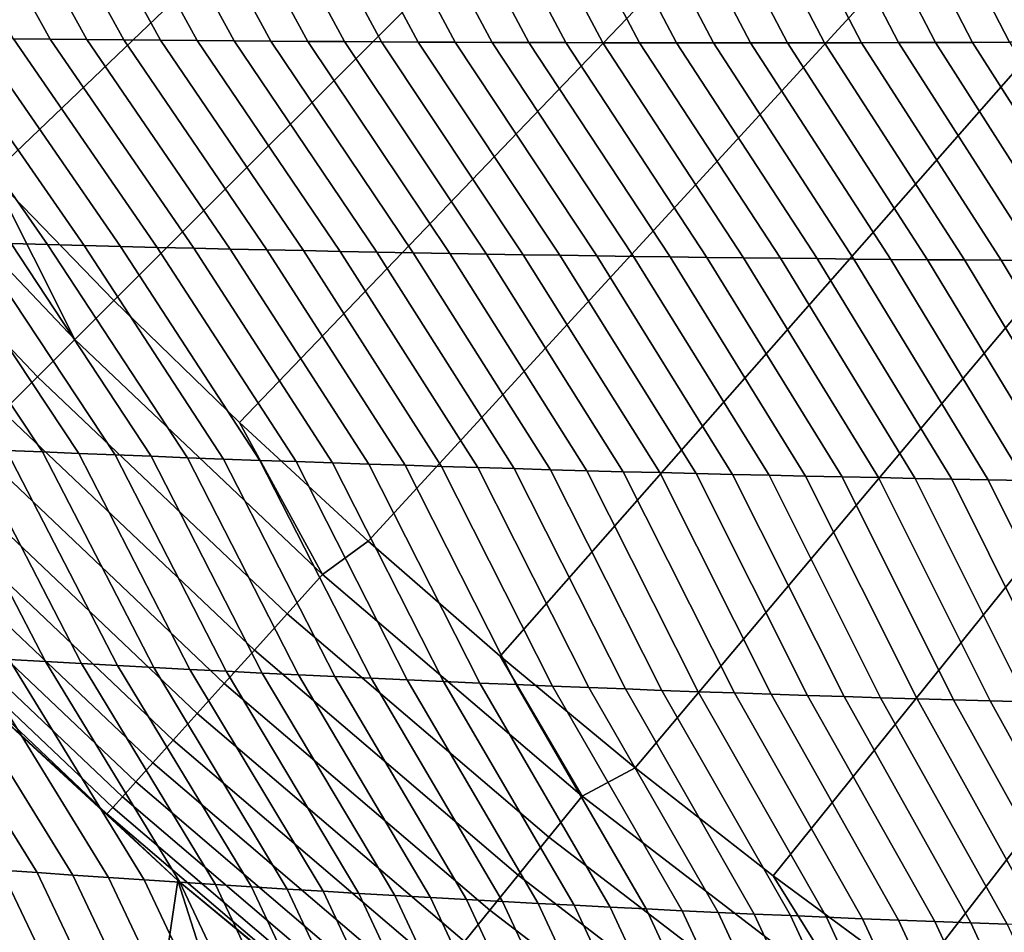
# Model space of a CAD drawing. Header units: metres. Extents: x -109 to 109, y -100 to 58.
# Tile 297 of 642: x -12.27 to -9.68, y -26.48 to -24.08. Entities that reach past the tile are written whole.
import ezdxf

# ---------------------------------------------------------------- set-up
doc = ezdxf.new("R2010")
doc.units = ezdxf.units.M
doc.layers.add('solid_21_062_100_XXX', color=7, linetype='CONTINUOUS')

msp = doc.modelspace()

# ---------------------------------------------------------------- linework, layer by layer
at = {"layer": 'solid_21_062_100_XXX'}
for points in [[(-12.653979, -24.152391, 28.576704), (-10.811811, -22.462025, 30.020081), (-11.078542, -22.154993, 30.020081), (-12.956755, -23.805567, 28.576704)], [(-12.341924, -24.490891, 28.576704), (-10.536574, -22.761456, 30.020081), (-10.811811, -22.462025, 30.020081), (-12.653979, -24.152391, 28.576704)], [(-12.341924, -24.490891, 28.576704), (-12.020815, -24.820816, 28.576704), (-10.253048, -23.053049, 30.020081), (-10.536574, -22.761456, 30.020081)], [(-12.020815, -24.820816, 28.576704), (-11.690891, -25.141924, 28.576704), (-9.961455, -23.336575, 30.020081), (-10.253048, -23.053049, 30.020081)], [(-11.690891, -25.141924, 28.576704), (-11.352392, -25.453979, 28.576704), (-9.662025, -23.611811, 30.020081), (-9.961455, -23.336575, 30.020081)], [(-9.569709, -24.141687, -19.630144), (-9.860376, -23.576689, -19.807858), (-9.762911, -23.575233, -19.81567), (-9.472332, -24.141195, -19.640564)], [(-9.472332, -24.141195, -19.640564), (-9.762911, -23.575233, -19.81567), (-9.665426, -23.57374, -19.823479), (-9.374929, -24.140646, -19.65098)], [(-12.284929, -24.13298, -19.338148), (-12.580458, -23.601379, -19.586592), (-12.483646, -23.60103, -19.594563), (-12.188367, -24.134037, -19.348564)], [(-12.188367, -24.134037, -19.348564), (-12.483646, -23.60103, -19.594563), (-12.386808, -23.600643, -19.602531), (-12.091772, -24.135038, -19.358984)], [(-12.091772, -24.135038, -19.358984), (-12.386808, -23.600643, -19.602531), (-12.289943, -23.600214, -19.610495), (-11.995144, -24.135984, -19.369406)], [(-11.995144, -24.135984, -19.369406), (-12.289943, -23.600214, -19.610495), (-12.19305, -23.599747, -19.618454), (-11.898483, -24.136875, -19.379829)], [(-11.898483, -24.136875, -19.379829), (-12.19305, -23.599747, -19.618454), (-12.096131, -23.599239, -19.62641), (-11.801791, -24.137711, -19.390255)], [(-11.801791, -24.137711, -19.390255), (-12.096131, -23.599239, -19.62641), (-11.999186, -23.598694, -19.634359), (-11.705068, -24.138491, -19.400681)], [(-11.705068, -24.138491, -19.400681), (-11.999186, -23.598694, -19.634359), (-11.902214, -23.598108, -19.642305), (-11.608313, -24.139217, -19.41111)], [(-11.608313, -24.139217, -19.41111), (-11.902214, -23.598108, -19.642305), (-11.805218, -23.597483, -19.650246), (-11.511526, -24.139887, -19.421539)], [(-11.511526, -24.139887, -19.421539), (-11.805218, -23.597483, -19.650246), (-11.708196, -23.596817, -19.65818), (-11.414709, -24.140501, -19.431971)], [(-11.414709, -24.140501, -19.431971), (-11.708196, -23.596817, -19.65818), (-11.611149, -23.596113, -19.666111), (-11.317862, -24.14106, -19.442402)], [(-11.317862, -24.14106, -19.442402), (-11.611149, -23.596113, -19.666111), (-11.514077, -23.595369, -19.674036), (-11.220984, -24.141565, -19.452835)], [(-11.220984, -24.141565, -19.452835), (-11.514077, -23.595369, -19.674036), (-11.416981, -23.594585, -19.681955), (-11.124077, -24.142014, -19.463268)], [(-11.124077, -24.142014, -19.463268), (-11.416981, -23.594585, -19.681955), (-11.31986, -23.593761, -19.689869), (-11.02714, -24.142408, -19.473701)], [(-11.02714, -24.142408, -19.473701), (-11.31986, -23.593761, -19.689869), (-11.222717, -23.592899, -19.697777), (-10.930173, -24.142746, -19.484135)], [(-10.930173, -24.142746, -19.484135), (-11.222717, -23.592899, -19.697777), (-11.12555, -23.591999, -19.705679), (-10.833178, -24.14303, -19.49457)], [(-10.833178, -24.14303, -19.49457), (-11.12555, -23.591999, -19.705679), (-11.028359, -23.591057, -19.713577), (-10.736154, -24.143259, -19.505003)], [(-10.736154, -24.143259, -19.505003), (-11.028359, -23.591057, -19.713577), (-10.931147, -23.590076, -19.721468), (-10.639101, -24.143433, -19.515436)], [(-10.639101, -24.143433, -19.515436), (-10.931147, -23.590076, -19.721468), (-10.833911, -23.589058, -19.729353), (-10.54202, -24.143551, -19.525869)], [(-10.54202, -24.143551, -19.525869), (-10.833911, -23.589058, -19.729353), (-10.736652, -23.587999, -19.737232), (-10.444911, -24.143614, -19.536301)], [(-10.444911, -24.143614, -19.536301), (-10.736652, -23.587999, -19.737232), (-10.639373, -23.586901, -19.745104), (-10.347775, -24.143621, -19.546732)], [(-10.347775, -24.143621, -19.546732), (-10.639373, -23.586901, -19.745104), (-10.542071, -23.585762, -19.752972), (-10.25061, -24.143574, -19.557163)], [(-10.25061, -24.143574, -19.557163), (-10.542071, -23.585762, -19.752972), (-10.444748, -23.584585, -19.760832), (-10.153419, -24.143471, -19.567593)], [(-10.153419, -24.143471, -19.567593), (-10.444748, -23.584585, -19.760832), (-10.347404, -23.583368, -19.768684), (-10.0562, -24.143312, -19.578022)], [(-10.0562, -24.143312, -19.578022), (-10.347404, -23.583368, -19.768684), (-10.250039, -23.582111, -19.776533), (-9.958955, -24.143099, -19.588449)], [(-9.958955, -24.143099, -19.588449), (-10.250039, -23.582111, -19.776533), (-10.152654, -23.580816, -19.784374), (-9.861682, -24.14283, -19.598875)], [(-9.861682, -24.14283, -19.598875), (-10.152654, -23.580816, -19.784374), (-10.055247, -23.579479, -19.792208), (-9.764384, -24.142506, -19.609301)], [(-9.764384, -24.142506, -19.609301), (-10.055247, -23.579479, -19.792208), (-9.957822, -23.578104, -19.800035), (-9.667059, -24.142124, -19.619722)], [(-9.667059, -24.142124, -19.619722), (-9.957822, -23.578104, -19.800035), (-9.860376, -23.576689, -19.807858), (-9.569709, -24.141687, -19.630144)], [(-11.352392, -25.453979, 28.576704), (-11.005567, -25.756756, 28.576704), (-9.354994, -23.878542, 30.020081), (-9.662025, -23.611811, 30.020081)], [(-11.005567, -25.756756, 28.576704), (-10.65067, -26.050028, 28.576704), (-9.040602, -24.136557, 30.020081), (-9.354994, -23.878542, 30.020081)], [(-12.291061, -24.671595, -19.079649), (-12.670842, -24.128199, -19.296511), (-12.574415, -24.129477, -19.306915), (-12.195156, -24.674135, -19.092525)], [(-12.195156, -24.674135, -19.092525), (-12.574415, -24.129477, -19.306915), (-12.477954, -24.130701, -19.317322), (-12.099211, -24.676605, -19.10541)], [(-12.099211, -24.676605, -19.10541), (-12.477954, -24.130701, -19.317322), (-12.381458, -24.131868, -19.327734), (-12.003227, -24.679003, -19.118303)], [(-12.003227, -24.679003, -19.118303), (-12.381458, -24.131868, -19.327734), (-12.284929, -24.13298, -19.338148), (-11.907205, -24.68133, -19.131207)], [(-11.907205, -24.68133, -19.131207), (-12.284929, -24.13298, -19.338148), (-12.188367, -24.134037, -19.348564), (-11.811144, -24.683586, -19.144117)], [(-11.811144, -24.683586, -19.144117), (-12.188367, -24.134037, -19.348564), (-12.091772, -24.135038, -19.358984), (-11.715046, -24.685772, -19.157036)], [(-11.715046, -24.685772, -19.157036), (-12.091772, -24.135038, -19.358984), (-11.995144, -24.135984, -19.369406), (-11.61891, -24.687887, -19.169962)], [(-11.61891, -24.687887, -19.169962), (-11.995144, -24.135984, -19.369406), (-11.898483, -24.136875, -19.379829), (-11.522737, -24.68993, -19.182898)], [(-11.522737, -24.68993, -19.182898), (-11.898483, -24.136875, -19.379829), (-11.801791, -24.137711, -19.390255), (-11.426526, -24.691904, -19.195839)], [(-11.426526, -24.691904, -19.195839), (-11.801791, -24.137711, -19.390255), (-11.705068, -24.138491, -19.400681), (-11.330279, -24.693806, -19.208788)], [(-11.330279, -24.693806, -19.208788), (-11.705068, -24.138491, -19.400681), (-11.608313, -24.139217, -19.41111), (-11.233996, -24.695637, -19.221743)], [(-11.233996, -24.695637, -19.221743), (-11.608313, -24.139217, -19.41111), (-11.511526, -24.139887, -19.421539), (-11.137678, -24.697397, -19.234705)], [(-11.137678, -24.697397, -19.234705), (-11.511526, -24.139887, -19.421539), (-11.414709, -24.140501, -19.431971), (-11.041324, -24.699087, -19.247673)], [(-11.041324, -24.699087, -19.247673), (-11.414709, -24.140501, -19.431971), (-11.317862, -24.14106, -19.442402), (-10.944933, -24.700706, -19.260647)], [(-10.944933, -24.700706, -19.260647), (-11.317862, -24.14106, -19.442402), (-11.220984, -24.141565, -19.452835), (-10.848508, -24.702255, -19.273626)], [(-10.848508, -24.702255, -19.273626), (-11.220984, -24.141565, -19.452835), (-11.124077, -24.142014, -19.463268), (-10.752048, -24.703733, -19.286612)], [(-10.752048, -24.703733, -19.286612), (-11.124077, -24.142014, -19.463268), (-11.02714, -24.142408, -19.473701), (-10.655553, -24.705141, -19.299603)], [(-10.655553, -24.705141, -19.299603), (-11.02714, -24.142408, -19.473701), (-10.930173, -24.142746, -19.484135), (-10.559024, -24.706478, -19.312599)], [(-10.559024, -24.706478, -19.312599), (-10.930173, -24.142746, -19.484135), (-10.833178, -24.14303, -19.49457), (-10.462461, -24.707743, -19.3256)], [(-10.462461, -24.707743, -19.3256), (-10.833178, -24.14303, -19.49457), (-10.736154, -24.143259, -19.505003), (-10.365863, -24.708939, -19.338604)], [(-10.365863, -24.708939, -19.338604), (-10.736154, -24.143259, -19.505003), (-10.639101, -24.143433, -19.515436), (-10.269232, -24.710062, -19.351614)], [(-10.65067, -26.050028, 28.576704), (-10.287962, -26.333582, 28.576704), (-8.719098, -24.385653, 30.020081), (-9.040602, -24.136557, 30.020081)], [(-10.269232, -24.710062, -19.351614), (-10.639101, -24.143433, -19.515436), (-10.54202, -24.143551, -19.525869), (-10.172567, -24.711117, -19.364626)], [(-10.172567, -24.711117, -19.364626), (-10.54202, -24.143551, -19.525869), (-10.444911, -24.143614, -19.536301), (-10.075869, -24.712099, -19.377644)], [(-10.075869, -24.712099, -19.377644), (-10.444911, -24.143614, -19.536301), (-10.347775, -24.143621, -19.546732), (-9.979138, -24.713011, -19.390665)], [(-9.979138, -24.713011, -19.390665), (-10.347775, -24.143621, -19.546732), (-10.25061, -24.143574, -19.557163), (-9.882374, -24.713852, -19.40369)], [(-9.882374, -24.713852, -19.40369), (-10.25061, -24.143574, -19.557163), (-10.153419, -24.143471, -19.567593), (-9.785578, -24.714621, -19.416719)], [(-9.785578, -24.714621, -19.416719), (-10.153419, -24.143471, -19.567593), (-10.0562, -24.143312, -19.578022), (-9.688748, -24.715319, -19.42975)], [(-9.688748, -24.715319, -19.42975), (-10.0562, -24.143312, -19.578022), (-9.958955, -24.143099, -19.588449), (-9.591887, -24.715946, -19.442783)], [(-9.591887, -24.715946, -19.442783), (-9.958955, -24.143099, -19.588449), (-9.861682, -24.14283, -19.598875), (-9.494992, -24.716503, -19.455822)], [(-9.494992, -24.716503, -19.455822), (-9.861682, -24.14283, -19.598875), (-9.764384, -24.142506, -19.609301), (-9.398067, -24.716986, -19.468861)], [(-9.398067, -24.716986, -19.468861), (-9.764384, -24.142506, -19.609301), (-9.667059, -24.142124, -19.619722), (-9.301108, -24.7174, -19.481903)], [(-12.123857, -24.923857, 28.483959), (-12.741755, -24.272728, 28.483959), (-12.844791, -24.365501, 28.377752), (-12.221896, -25.021896, 28.377752)], [(-12.123857, -24.923857, 28.483959), (-12.341924, -24.490891, 28.576704), (-12.741755, -24.272728, 28.483959)], [(-12.221896, -25.021896, 28.377752), (-12.844791, -24.365501, 28.377752), (-12.940549, -24.451723, 28.259855), (-12.31301, -25.11301, 28.259855)], [(-10.287962, -26.333582, 28.576704), (-9.917707, -26.60721, 28.576704), (-8.390734, -24.625633, 30.020081), (-8.719098, -24.385653, 30.020081)], [(-12.123857, -24.923857, 28.483959), (-12.020815, -24.820816, 28.576704), (-12.341924, -24.490891, 28.576704)], [(-9.917707, -26.60721, 28.576704), (-9.54018, -26.870712, 28.576704), (-8.055768, -24.85631, 30.020081), (-8.390734, -24.625633, 30.020081)], [(-12.303233, -25.215424, -18.835083), (-12.674286, -24.660721, -19.028248), (-12.578541, -24.663546, -19.041082), (-12.208218, -25.219397, -18.85041)], [(-12.208218, -25.219397, -18.85041), (-12.578541, -24.663546, -19.041082), (-12.482755, -24.6663, -19.053928), (-12.113156, -25.223282, -18.865751)], [(-12.113156, -25.223282, -18.865751), (-12.482755, -24.6663, -19.053928), (-12.386929, -24.668983, -19.066784), (-12.01805, -25.227081, -18.881109)], [(-12.01805, -25.227081, -18.881109), (-12.386929, -24.668983, -19.066784), (-12.291061, -24.671595, -19.079649), (-11.9229, -25.230793, -18.896481)], [(-11.9229, -25.230793, -18.896481), (-12.291061, -24.671595, -19.079649), (-12.195156, -24.674135, -19.092525), (-11.827705, -25.234421, -18.911867)], [(-11.827705, -25.234421, -18.911867), (-12.195156, -24.674135, -19.092525), (-12.099211, -24.676605, -19.10541), (-11.732467, -25.237961, -18.927269)], [(-11.732467, -25.237961, -18.927269), (-12.099211, -24.676605, -19.10541), (-12.003227, -24.679003, -19.118303), (-11.637185, -25.241415, -18.942684)], [(-11.637185, -25.241415, -18.942684), (-12.003227, -24.679003, -19.118303), (-11.907205, -24.68133, -19.131207), (-11.54186, -25.244783, -18.958113)], [(-11.54186, -25.244783, -18.958113), (-11.907205, -24.68133, -19.131207), (-11.811144, -24.683586, -19.144117), (-11.446492, -25.248064, -18.973555)], [(-11.446492, -25.248064, -18.973555), (-11.811144, -24.683586, -19.144117), (-11.715046, -24.685772, -19.157036), (-11.351082, -25.251261, -18.989008)], [(-11.351082, -25.251261, -18.989008), (-11.715046, -24.685772, -19.157036), (-11.61891, -24.687887, -19.169962), (-11.25563, -25.25437, -19.004475)], [(-11.25563, -25.25437, -19.004475), (-11.61891, -24.687887, -19.169962), (-11.522737, -24.68993, -19.182898), (-11.160135, -25.257393, -19.019953)], [(-11.160135, -25.257393, -19.019953), (-11.522737, -24.68993, -19.182898), (-11.426526, -24.691904, -19.195839), (-11.064599, -25.26033, -19.035444)], [(-11.064599, -25.26033, -19.035444), (-11.426526, -24.691904, -19.195839), (-11.330279, -24.693806, -19.208788), (-10.969022, -25.263182, -19.050945)], [(-10.969022, -25.263182, -19.050945), (-11.330279, -24.693806, -19.208788), (-11.233996, -24.695637, -19.221743), (-10.873404, -25.265947, -19.06646)], [(-10.873404, -25.265947, -19.06646), (-11.233996, -24.695637, -19.221743), (-11.137678, -24.697397, -19.234705), (-10.777744, -25.268627, -19.081984)], [(-10.777744, -25.268627, -19.081984), (-11.137678, -24.697397, -19.234705), (-11.041324, -24.699087, -19.247673), (-10.682045, -25.271221, -19.097517)], [(-10.682045, -25.271221, -19.097517), (-11.041324, -24.699087, -19.247673), (-10.944933, -24.700706, -19.260647), (-10.586305, -25.273727, -19.113062)], [(-10.586305, -25.273727, -19.113062), (-10.944933, -24.700706, -19.260647), (-10.848508, -24.702255, -19.273626), (-10.490525, -25.27615, -19.128614)], [(-10.490525, -25.27615, -19.128614), (-10.848508, -24.702255, -19.273626), (-10.752048, -24.703733, -19.286612), (-10.394706, -25.278486, -19.144178)], [(-10.394706, -25.278486, -19.144178), (-10.752048, -24.703733, -19.286612), (-10.655553, -24.705141, -19.299603), (-10.298847, -25.280737, -19.159752)], [(-10.298847, -25.280737, -19.159752), (-10.655553, -24.705141, -19.299603), (-10.559024, -24.706478, -19.312599), (-10.202949, -25.2829, -19.175333)], [(-10.202949, -25.2829, -19.175333), (-10.559024, -24.706478, -19.312599), (-10.462461, -24.707743, -19.3256), (-10.107012, -25.284979, -19.190924)], [(-10.107012, -25.284979, -19.190924), (-10.462461, -24.707743, -19.3256), (-10.365863, -24.708939, -19.338604), (-10.011035, -25.28697, -19.206522)], [(-10.011035, -25.28697, -19.206522), (-10.365863, -24.708939, -19.338604), (-10.269232, -24.710062, -19.351614), (-9.91502, -25.288877, -19.222128)], [(-9.91502, -25.288877, -19.222128), (-10.269232, -24.710062, -19.351614), (-10.172567, -24.711117, -19.364626), (-9.818967, -25.290697, -19.237743)], [(-9.818967, -25.290697, -19.237743), (-10.172567, -24.711117, -19.364626), (-10.075869, -24.712099, -19.377644), (-9.722875, -25.292431, -19.253365)], [(-9.722875, -25.292431, -19.253365), (-10.075869, -24.712099, -19.377644), (-9.979138, -24.713011, -19.390665), (-9.626745, -25.294079, -19.268993)], [(-9.626745, -25.294079, -19.268993), (-9.979138, -24.713011, -19.390665), (-9.882374, -24.713852, -19.40369), (-9.530577, -25.295639, -19.28463)], [(-9.530577, -25.295639, -19.28463), (-9.882374, -24.713852, -19.40369), (-9.785578, -24.714621, -19.416719), (-9.434371, -25.297115, -19.300274)], [(-9.434371, -25.297115, -19.300274), (-9.785578, -24.714621, -19.416719), (-9.688748, -24.715319, -19.42975), (-9.338127, -25.298502, -19.315922)], [(-9.338127, -25.298502, -19.315922), (-9.688748, -24.715319, -19.42975), (-9.591887, -24.715946, -19.442783), (-9.241845, -25.299805, -19.331579)], [(-12.123857, -24.923857, 28.483959), (-11.472728, -25.541756, 28.483959), (-11.690891, -25.141924, 28.576704), (-12.020815, -24.820816, 28.576704)], [(-11.472728, -25.541756, 28.483959), (-12.123857, -24.923857, 28.483959), (-12.221896, -25.021896, 28.377752), (-11.565502, -25.644791, 28.377752)], [(-11.565502, -25.644791, 28.377752), (-12.221896, -25.021896, 28.377752), (-12.31301, -25.11301, 28.259855), (-11.651722, -25.740549, 28.259855)], [(-11.651722, -25.740549, 28.259855), (-12.31301, -25.11301, 28.259855), (-12.396503, -25.196503, 28.131165), (-11.730732, -25.828297, 28.131165)], [(-11.472728, -25.541756, 28.483959), (-11.352392, -25.453979, 28.576704), (-11.690891, -25.141924, 28.576704)], [(-12.295868, -25.765381, -18.608976), (-12.588004, -25.202984, -18.789206), (-12.493127, -25.207218, -18.804482), (-12.201027, -25.77075, -18.626911)], [(-11.730732, -25.828297, 28.131165), (-12.396503, -25.196503, 28.131165), (-12.47174, -25.27174, 27.992664), (-11.801927, -25.907368, 27.992664)], [(-12.201027, -25.77075, -18.626911), (-12.493127, -25.207218, -18.804482), (-12.398203, -25.211363, -18.819775), (-12.106134, -25.776016, -18.644867)], [(-12.106134, -25.776016, -18.644867), (-12.398203, -25.211363, -18.819775), (-12.303233, -25.215424, -18.835083), (-12.011189, -25.781179, -18.662846)], [(-12.011189, -25.781179, -18.662846), (-12.303233, -25.215424, -18.835083), (-12.208218, -25.219397, -18.85041), (-11.916194, -25.786238, -18.680843)], [(-11.916194, -25.786238, -18.680843), (-12.208218, -25.219397, -18.85041), (-12.113156, -25.223282, -18.865751), (-11.821147, -25.791193, -18.698864)], [(-11.821147, -25.791193, -18.698864), (-12.113156, -25.223282, -18.865751), (-12.01805, -25.227081, -18.881109), (-11.726049, -25.796045, -18.716904)], [(-11.726049, -25.796045, -18.716904), (-12.01805, -25.227081, -18.881109), (-11.9229, -25.230793, -18.896481), (-11.630902, -25.800793, -18.734964)], [(-11.630902, -25.800793, -18.734964), (-11.9229, -25.230793, -18.896481), (-11.827705, -25.234421, -18.911867), (-11.535706, -25.805439, -18.753042)], [(-11.535706, -25.805439, -18.753042), (-11.827705, -25.234421, -18.911867), (-11.732467, -25.237961, -18.927269), (-11.440459, -25.80998, -18.771141)], [(-11.440459, -25.80998, -18.771141), (-11.732467, -25.237961, -18.927269), (-11.637185, -25.241415, -18.942684), (-11.345163, -25.814421, -18.789257)], [(-11.345163, -25.814421, -18.789257), (-11.637185, -25.241415, -18.942684), (-11.54186, -25.244783, -18.958113), (-11.24982, -25.818756, -18.80739)], [(-11.24982, -25.818756, -18.80739), (-11.54186, -25.244783, -18.958113), (-11.446492, -25.248064, -18.973555), (-11.154428, -25.82299, -18.825542)], [(-11.154428, -25.82299, -18.825542), (-11.446492, -25.248064, -18.973555), (-11.351082, -25.251261, -18.989008), (-11.058988, -25.827122, -18.84371)], [(-11.058988, -25.827122, -18.84371), (-11.351082, -25.251261, -18.989008), (-11.25563, -25.25437, -19.004475), (-10.9635, -25.83115, -18.861895)], [(-10.9635, -25.83115, -18.861895), (-11.25563, -25.25437, -19.004475), (-11.160135, -25.257393, -19.019953), (-10.867965, -25.835075, -18.880096)], [(-11.801927, -25.907368, 27.992664), (-12.47174, -25.27174, 27.992664), (-12.538145, -25.338144, 27.845409), (-11.864766, -25.977158, 27.845409)], [(-10.867965, -25.835075, -18.880096), (-11.160135, -25.257393, -19.019953), (-11.064599, -25.26033, -19.035444), (-10.772383, -25.838898, -18.898314)], [(-10.772383, -25.838898, -18.898314), (-11.064599, -25.26033, -19.035444), (-10.969022, -25.263182, -19.050945), (-10.676753, -25.842617, -18.916546)], [(-10.676753, -25.842617, -18.916546), (-10.969022, -25.263182, -19.050945), (-10.873404, -25.265947, -19.06646), (-10.581079, -25.846233, -18.934792)], [(-10.581079, -25.846233, -18.934792), (-10.873404, -25.265947, -19.06646), (-10.777744, -25.268627, -19.081984), (-10.485356, -25.849749, -18.953054)], [(-10.485356, -25.849749, -18.953054), (-10.777744, -25.268627, -19.081984), (-10.682045, -25.271221, -19.097517), (-10.389589, -25.853161, -18.971329)], [(-10.389589, -25.853161, -18.971329), (-10.682045, -25.271221, -19.097517), (-10.586305, -25.273727, -19.113062), (-10.293776, -25.85647, -18.989618)], [(-10.293776, -25.85647, -18.989618), (-10.586305, -25.273727, -19.113062), (-10.490525, -25.27615, -19.128614), (-10.197917, -25.859678, -19.007921)], [(-10.197917, -25.859678, -19.007921), (-10.490525, -25.27615, -19.128614), (-10.394706, -25.278486, -19.144178), (-10.102013, -25.862782, -19.026236)], [(-10.102013, -25.862782, -19.026236), (-10.394706, -25.278486, -19.144178), (-10.298847, -25.280737, -19.159752), (-10.006064, -25.865784, -19.044563)], [(-10.006064, -25.865784, -19.044563), (-10.298847, -25.280737, -19.159752), (-10.202949, -25.2829, -19.175333), (-9.91007, -25.868683, -19.062904)], [(-9.91007, -25.868683, -19.062904), (-10.202949, -25.2829, -19.175333), (-10.107012, -25.284979, -19.190924), (-9.814032, -25.871481, -19.081257)], [(-9.814032, -25.871481, -19.081257), (-10.107012, -25.284979, -19.190924), (-10.011035, -25.28697, -19.206522), (-9.717949, -25.874174, -19.099619)], [(-9.717949, -25.874174, -19.099619), (-10.011035, -25.28697, -19.206522), (-9.91502, -25.288877, -19.222128), (-9.621821, -25.876764, -19.117994)], [(-9.621821, -25.876764, -19.117994), (-9.91502, -25.288877, -19.222128), (-9.818967, -25.290697, -19.237743), (-9.52565, -25.879253, -19.136379)], [(-9.52565, -25.879253, -19.136379), (-9.818967, -25.290697, -19.237743), (-9.722875, -25.292431, -19.253365), (-9.429435, -25.881639, -19.154776)], [(-9.429435, -25.881639, -19.154776), (-9.722875, -25.292431, -19.253365), (-9.626745, -25.294079, -19.268993), (-9.333176, -25.883923, -19.173182)], [(-11.864766, -25.977158, 27.845409), (-12.538145, -25.338144, 27.845409), (-12.595213, -25.395212, 27.690523), (-11.918769, -26.037134, 27.690523)], [(-11.918769, -26.037134, 27.690523), (-12.595213, -25.395212, 27.690523), (-12.642508, -25.442509, 27.529186), (-11.963524, -26.08684, 27.529186)], [(-11.963524, -26.08684, 27.529186), (-12.642508, -25.442509, 27.529186), (-12.67967, -25.47967, 27.362629), (-11.998691, -26.125896, 27.362629)], [(-11.472728, -25.541756, 28.483959), (-10.790153, -26.124729, 28.483959), (-11.005567, -25.756756, 28.576704), (-11.352392, -25.453979, 28.576704)], [(-11.998691, -26.125896, 27.362629), (-12.67967, -25.47967, 27.362629), (-12.706415, -25.506416, 27.192122), (-12.023999, -26.154005, 27.192122)], [(-12.023999, -26.154005, 27.192122), (-12.706415, -25.506416, 27.192122), (-12.722541, -25.522541, 27.018965), (-12.039258, -26.170952, 27.018965)], [(-12.039258, -26.170952, 27.018965), (-12.722541, -25.522541, 27.018965), (-12.557367, -25.69622, 26.844654)], [(-10.790153, -26.124729, 28.483959), (-11.472728, -25.541756, 28.483959), (-11.565502, -25.644791, 28.377752), (-10.877407, -26.232479, 28.377752)], [(-10.877407, -26.232479, 28.377752), (-11.565502, -25.644791, 28.377752), (-11.651722, -25.740549, 28.259855), (-10.958498, -26.332619, 28.259855)], [(-12.302389, -26.616692, 25.997431), (-11.93934, -26.931602, 25.997431), (-11.853194, -26.346281, 25.997431), (-12.557368, -25.696217, 25.997431)], [(-11.853205, -26.346273, 26.844654), (-12.557367, -25.69622, 26.844654), (-12.557368, -25.696217, 25.997431), (-11.853194, -26.346281, 25.997431)], [(-12.039258, -26.170952, 27.018965), (-12.557367, -25.69622, 26.844654), (-11.853205, -26.346273, 26.844654)], [(-12.3163, -26.318701, -18.39295), (-12.674702, -25.742863, -18.537474), (-12.580073, -25.748648, -18.555315), (-12.222644, -26.325392, -18.41333)], [(-12.222644, -26.325392, -18.41333), (-12.580073, -25.748648, -18.555315), (-12.485392, -25.75433, -18.573177), (-12.12893, -26.331961, -18.433741)], [(-10.958498, -26.332619, 28.259855), (-11.651722, -25.740549, 28.259855), (-11.730732, -25.828297, 28.131165), (-11.032806, -26.424381, 28.131165)], [(-12.12893, -26.331961, -18.433741), (-12.485392, -25.75433, -18.573177), (-12.390656, -25.759907, -18.591066), (-12.035157, -26.338413, -18.454178)], [(-12.035157, -26.338413, -18.454178), (-12.390656, -25.759907, -18.591066), (-12.295868, -25.765381, -18.608976), (-11.941328, -26.344748, -18.474642)], [(-11.941328, -26.344748, -18.474642), (-12.295868, -25.765381, -18.608976), (-12.201027, -25.77075, -18.626911), (-11.847443, -26.350962, -18.495132)], [(-11.847443, -26.350962, -18.495132), (-12.201027, -25.77075, -18.626911), (-12.106134, -25.776016, -18.644867), (-11.753501, -26.357058, -18.515648)], [(-10.790153, -26.124729, 28.483959), (-10.65067, -26.050028, 28.576704), (-11.005567, -25.756756, 28.576704)], [(-11.753501, -26.357058, -18.515648), (-12.106134, -25.776016, -18.644867), (-12.011189, -25.781179, -18.662846), (-11.659503, -26.363035, -18.53619)], [(-11.659503, -26.363035, -18.53619), (-12.011189, -25.781179, -18.662846), (-11.916194, -25.786238, -18.680843), (-11.56545, -26.368896, -18.556755)], [(-11.56545, -26.368896, -18.556755), (-11.916194, -25.786238, -18.680843), (-11.821147, -25.791193, -18.698864), (-11.471341, -26.374638, -18.577345)], [(-11.471341, -26.374638, -18.577345), (-11.821147, -25.791193, -18.698864), (-11.726049, -25.796045, -18.716904), (-11.377178, -26.38026, -18.597958)], [(-11.377178, -26.38026, -18.597958), (-11.726049, -25.796045, -18.716904), (-11.630902, -25.800793, -18.734964), (-11.282961, -26.385767, -18.618593)], [(-11.282961, -26.385767, -18.618593), (-11.630902, -25.800793, -18.734964), (-11.535706, -25.805439, -18.753042), (-11.18869, -26.391153, -18.639252)], [(-11.18869, -26.391153, -18.639252), (-11.535706, -25.805439, -18.753042), (-11.440459, -25.80998, -18.771141), (-11.094365, -26.396423, -18.659931)], [(-11.094365, -26.396423, -18.659931), (-11.440459, -25.80998, -18.771141), (-11.345163, -25.814421, -18.789257), (-10.999988, -26.401575, -18.680632)], [(-10.999988, -26.401575, -18.680632), (-11.345163, -25.814421, -18.789257), (-11.24982, -25.818756, -18.80739), (-10.905558, -26.40661, -18.701353)], [(-10.905558, -26.40661, -18.701353), (-11.24982, -25.818756, -18.80739), (-11.154428, -25.82299, -18.825542), (-10.811074, -26.411528, -18.722095)], [(-10.811074, -26.411528, -18.722095), (-11.154428, -25.82299, -18.825542), (-11.058988, -25.827122, -18.84371), (-10.716539, -26.416328, -18.742857)], [(-11.032806, -26.424381, 28.131165), (-11.730732, -25.828297, 28.131165), (-11.801927, -25.907368, 27.992664), (-11.099767, -26.507071, 27.992664)], [(-10.716539, -26.416328, -18.742857), (-11.058988, -25.827122, -18.84371), (-10.9635, -25.83115, -18.861895), (-10.621952, -26.421009, -18.763638)], [(-10.621952, -26.421009, -18.763638), (-10.9635, -25.83115, -18.861895), (-10.867965, -25.835075, -18.880096), (-10.527313, -26.425575, -18.784437)], [(-10.527313, -26.425575, -18.784437), (-10.867965, -25.835075, -18.880096), (-10.772383, -25.838898, -18.898314), (-10.432624, -26.430023, -18.805254)], [(-10.432624, -26.430023, -18.805254), (-10.772383, -25.838898, -18.898314), (-10.676753, -25.842617, -18.916546), (-10.337883, -26.434353, -18.82609)], [(-10.337883, -26.434353, -18.82609), (-10.676753, -25.842617, -18.916546), (-10.581079, -25.846233, -18.934792), (-10.243092, -26.438566, -18.846943)], [(-10.243092, -26.438566, -18.846943), (-10.581079, -25.846233, -18.934792), (-10.485356, -25.849749, -18.953054), (-10.14825, -26.442663, -18.867811)], [(-10.14825, -26.442663, -18.867811), (-10.485356, -25.849749, -18.953054), (-10.389589, -25.853161, -18.971329), (-10.053357, -26.446642, -18.888697)], [(-10.053357, -26.446642, -18.888697), (-10.389589, -25.853161, -18.971329), (-10.293776, -25.85647, -18.989618), (-9.958415, -26.450502, -18.909599)], [(-9.958415, -26.450502, -18.909599), (-10.293776, -25.85647, -18.989618), (-10.197917, -25.859678, -19.007921), (-9.863422, -26.454248, -18.930515)], [(-9.863422, -26.454248, -18.930515), (-10.197917, -25.859678, -19.007921), (-10.102013, -25.862782, -19.026236), (-9.768381, -26.457876, -18.951447)], [(-9.768381, -26.457876, -18.951447), (-10.102013, -25.862782, -19.026236), (-10.006064, -25.865784, -19.044563), (-9.67329, -26.461386, -18.972395)], [(-9.67329, -26.461386, -18.972395), (-10.006064, -25.865784, -19.044563), (-9.91007, -25.868683, -19.062904), (-9.57815, -26.464779, -18.993355)], [(-9.57815, -26.464779, -18.993355), (-9.91007, -25.868683, -19.062904), (-9.814032, -25.871481, -19.081257), (-9.48296, -26.468056, -19.01433)], [(-9.48296, -26.468056, -19.01433), (-9.814032, -25.871481, -19.081257), (-9.717949, -25.874174, -19.099619), (-9.387721, -26.471214, -19.035318)], [(-9.387721, -26.471214, -19.035318), (-9.717949, -25.874174, -19.099619), (-9.621821, -25.876764, -19.117994), (-9.292435, -26.474257, -19.056318)], [(-11.099767, -26.507071, 27.992664), (-11.801927, -25.907368, 27.992664), (-11.864766, -25.977158, 27.845409), (-11.158867, -26.580053, 27.845409)], [(-11.158867, -26.580053, 27.845409), (-11.864766, -25.977158, 27.845409), (-11.918769, -26.037134, 27.690523), (-11.209657, -26.642773, 27.690523)], [(-11.209657, -26.642773, 27.690523), (-11.918769, -26.037134, 27.690523), (-11.963524, -26.08684, 27.529186), (-11.251749, -26.694754, 27.529186)], [(-10.790153, -26.124729, 28.483959), (-10.078003, -26.671181, 28.483959), (-10.287962, -26.333582, 28.576704), (-10.65067, -26.050028, 28.576704)], [(-11.251749, -26.694754, 27.529186), (-11.963524, -26.08684, 27.529186), (-11.998691, -26.125896, 27.362629), (-11.284823, -26.735596, 27.362629)], [(-11.284823, -26.735596, 27.362629), (-11.998691, -26.125896, 27.362629), (-12.023999, -26.154005, 27.192122), (-11.308626, -26.76499, 27.192122)], [(-10.078003, -26.671181, 28.483959), (-10.790153, -26.124729, 28.483959), (-10.877407, -26.232479, 28.377752), (-10.159498, -26.78335, 28.377752)], [(-11.308626, -26.76499, 27.192122), (-12.023999, -26.154005, 27.192122), (-12.039258, -26.170952, 27.018965), (-11.322977, -26.782713, 27.018965)], [(-12.156131, -26.814741, 26.000853), (-12.302389, -26.616692, 25.997431), (-12.851786, -26.179689, 26.000853)], [(-12.156131, -26.814741, 26.000853), (-12.851786, -26.179689, 26.000853), (-12.652165, -26.438763, 26.011074)], [(-11.322977, -26.782713, 27.018965), (-12.039258, -26.170952, 27.018965), (-11.853205, -26.346273, 26.844654)], [(-10.159498, -26.78335, 28.377752), (-10.877407, -26.232479, 28.377752), (-10.958498, -26.332619, 28.259855), (-10.235237, -26.887596, 28.259855)], [(-12.837656, -26.412783, 26.057804), (-12.25523, -26.924603, 26.0511), (-12.862557, -26.309086, 26.02792), (-12.953882, -26.28487, 26.050325)], [(-12.25523, -26.924603, 26.0511), (-12.161004, -26.94393, 26.02792), (-12.652165, -26.438763, 26.011074), (-12.862557, -26.309086, 26.02792)], [(-12.31958, -26.877871, -18.196012), (-12.596917, -26.297916, -18.331978), (-12.503438, -26.304964, -18.352272), (-12.226174, -26.88587, -18.219084)], [(-12.226174, -26.88587, -18.219084), (-12.503438, -26.304964, -18.352272), (-12.409899, -26.311892, -18.372597), (-12.132705, -26.893734, -18.242189)], [(-12.132705, -26.893734, -18.242189), (-12.409899, -26.311892, -18.372597), (-12.3163, -26.318701, -18.39295), (-12.039169, -26.901459, -18.265327)], [(-12.039169, -26.901459, -18.265327), (-12.3163, -26.318701, -18.39295), (-12.222644, -26.325392, -18.41333), (-11.945571, -26.90905, -18.288498)], [(-11.945571, -26.90905, -18.288498), (-12.222644, -26.325392, -18.41333), (-12.12893, -26.331961, -18.433741), (-11.851909, -26.916502, -18.311701)], [(-11.851909, -26.916502, -18.311701), (-12.12893, -26.331961, -18.433741), (-12.035157, -26.338413, -18.454178), (-11.758183, -26.92382, -18.334936)], [(-11.758183, -26.92382, -18.334936), (-12.035157, -26.338413, -18.454178), (-11.941328, -26.344748, -18.474642), (-11.664395, -26.931002, -18.3582)], [(-10.235237, -26.887596, 28.259855), (-10.958498, -26.332619, 28.259855), (-11.032806, -26.424381, 28.131165), (-10.304642, -26.983122, 28.131165)], [(-10.078003, -26.671181, 28.483959), (-9.917707, -26.60721, 28.576704), (-10.287962, -26.333582, 28.576704)], [(-11.664395, -26.931002, -18.3582), (-11.941328, -26.344748, -18.474642), (-11.847443, -26.350962, -18.495132), (-11.570545, -26.938047, -18.381495)], [(-11.93934, -26.931602, 25.997431), (-11.568083, -27.23708, 25.997431), (-11.853194, -26.346281, 25.997431)], [(-11.115443, -26.957928, 26.844654), (-11.853205, -26.346273, 26.844654), (-11.853194, -26.346281, 25.997431), (-11.115423, -26.957941, 25.997431)], [(-11.322977, -26.782713, 27.018965), (-11.853205, -26.346273, 26.844654), (-11.115443, -26.957928, 26.844654)], [(-11.568083, -27.23708, 25.997431), (-11.188789, -27.532991, 25.997431), (-11.115423, -26.957941, 25.997431), (-11.853194, -26.346281, 25.997431)], [(-11.570545, -26.938047, -18.381495), (-11.847443, -26.350962, -18.495132), (-11.753501, -26.357058, -18.515648), (-11.476633, -26.944958, -18.404818)], [(-11.476633, -26.944958, -18.404818), (-11.753501, -26.357058, -18.515648), (-11.659503, -26.363035, -18.53619), (-11.38266, -26.951731, -18.428169)], [(-11.38266, -26.951731, -18.428169), (-11.659503, -26.363035, -18.53619), (-11.56545, -26.368896, -18.556755), (-11.288626, -26.95837, -18.451548)], [(-11.288626, -26.95837, -18.451548), (-11.56545, -26.368896, -18.556755), (-11.471341, -26.374638, -18.577345), (-11.19453, -26.964874, -18.474955)], [(-11.19453, -26.964874, -18.474955), (-11.471341, -26.374638, -18.577345), (-11.377178, -26.38026, -18.597958), (-11.100376, -26.971241, -18.498386)], [(-11.100376, -26.971241, -18.498386), (-11.377178, -26.38026, -18.597958), (-11.282961, -26.385767, -18.618593), (-11.006162, -26.977474, -18.521845)], [(-11.006162, -26.977474, -18.521845), (-11.282961, -26.385767, -18.618593), (-11.18869, -26.391153, -18.639252), (-10.911888, -26.983572, -18.54533)], [(-10.911888, -26.983572, -18.54533), (-11.18869, -26.391153, -18.639252), (-11.094365, -26.396423, -18.659931), (-10.817555, -26.989536, -18.568838)], [(-12.837656, -26.412783, 26.057804), (-12.701113, -26.561371, 26.067955), (-12.25523, -26.924603, 26.0511)], [(-10.817555, -26.989536, -18.568838), (-11.094365, -26.396423, -18.659931), (-10.999988, -26.401575, -18.680632), (-10.723165, -26.995363, -18.592371)], [(-10.723165, -26.995363, -18.592371), (-10.999988, -26.401575, -18.680632), (-10.905558, -26.40661, -18.701353), (-10.628715, -27.001059, -18.615927)], [(-10.628715, -27.001059, -18.615927), (-10.905558, -26.40661, -18.701353), (-10.811074, -26.411528, -18.722095), (-10.534207, -27.006617, -18.639503)], [(-10.534207, -27.006617, -18.639503), (-10.811074, -26.411528, -18.722095), (-10.716539, -26.416328, -18.742857), (-10.439643, -27.012043, -18.663105)], [(-10.439643, -27.012043, -18.663105), (-10.716539, -26.416328, -18.742857), (-10.621952, -26.421009, -18.763638), (-10.345021, -27.017332, -18.686726)], [(-10.345021, -27.017332, -18.686726), (-10.621952, -26.421009, -18.763638), (-10.527313, -26.425575, -18.784437), (-10.250342, -27.02249, -18.710369)], [(-12.156131, -26.814741, 26.000853), (-12.652165, -26.438763, 26.011074), (-12.161004, -26.94393, 26.02792), (-11.939317, -27.06695, 26.011074)], [(-10.304642, -26.983122, 28.131165), (-11.032806, -26.424381, 28.131165), (-11.099767, -26.507071, 27.992664), (-10.367182, -27.069202, 27.992664)], [(-10.250342, -27.02249, -18.710369), (-10.527313, -26.425575, -18.784437), (-10.432624, -26.430023, -18.805254), (-10.155607, -27.027512, -18.734034)], [(-10.155607, -27.027512, -18.734034), (-10.432624, -26.430023, -18.805254), (-10.337883, -26.434353, -18.82609), (-10.060816, -27.032398, -18.757715)], [(-10.060816, -27.032398, -18.757715), (-10.337883, -26.434353, -18.82609), (-10.243092, -26.438566, -18.846943), (-9.965968, -27.037151, -18.78142)], [(-9.965968, -27.037151, -18.78142), (-10.243092, -26.438566, -18.846943), (-10.14825, -26.442663, -18.867811), (-9.871064, -27.041771, -18.80514)], [(-9.871064, -27.041771, -18.80514), (-10.14825, -26.442663, -18.867811), (-10.053357, -26.446642, -18.888697), (-9.776105, -27.046257, -18.82888)], [(-9.776105, -27.046257, -18.82888), (-10.053357, -26.446642, -18.888697), (-9.958415, -26.450502, -18.909599), (-9.681091, -27.050608, -18.852638)], [(-9.681091, -27.050608, -18.852638), (-9.958415, -26.450502, -18.909599), (-9.863422, -26.454248, -18.930515), (-9.586021, -27.054825, -18.876411)], [(-9.586021, -27.054825, -18.876411), (-9.863422, -26.454248, -18.930515), (-9.768381, -26.457876, -18.951447), (-9.490897, -27.058908, -18.900204)], [(-9.490897, -27.058908, -18.900204), (-9.768381, -26.457876, -18.951447), (-9.67329, -26.461386, -18.972395), (-9.395718, -27.062859, -18.924011)]]:
    msp.add_3dface(points, dxfattribs=at)

doc.saveas('drawing.dxf')
